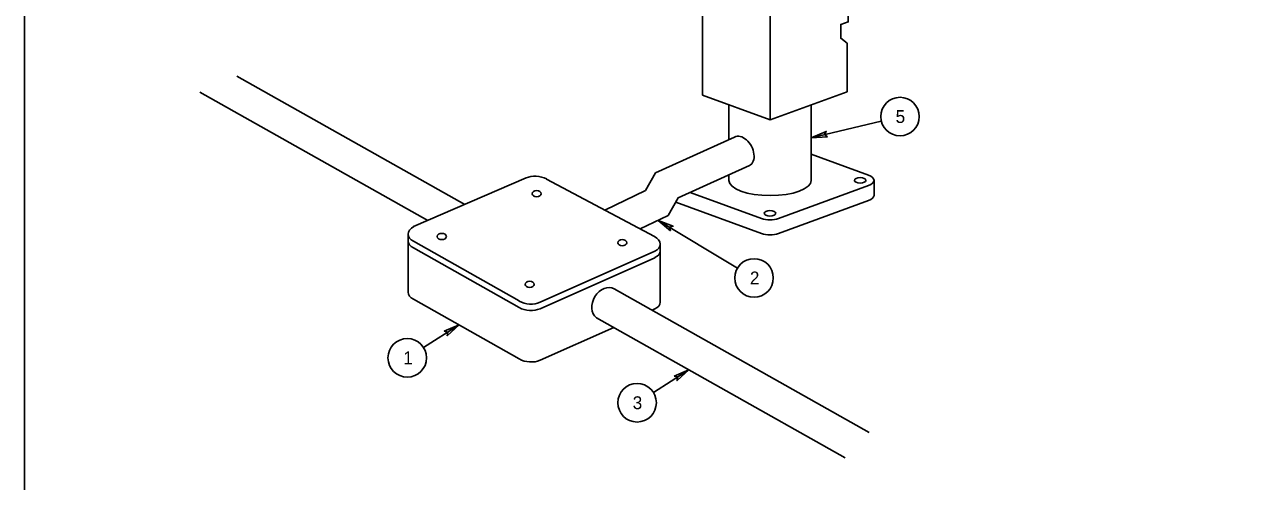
# Model space of a CAD drawing. Extents: x 99968 to 128667, y 90163 to 102182.
# Drawn here: x 120367 to 121516, y 100842 to 101269 of the extents above; entities that cross this region are included whole.
import ezdxf

# ---------------------------------------------------------------- set-up
doc = ezdxf.new("R2010")
doc.units = 0
doc.layers.add('Default', color=7, linetype='Continuous')
doc.layers.add('RD Standard Plans Active', color=7, linetype='Continuous')

msp = doc.modelspace()

# ---------------------------------------------------------------- linework, layer by layer
at = {"layer": 'Default'}
msp.add_lwpolyline([(120367.5, 102081.5), (123567.1, 102081.5), (123567.1, 99881.9), (120367.5, 99881.9)], close=True, dxfattribs=at)
at = {"layer": 'RD Standard Plans Active'}
for p, q in [((121064.2, 101179.7), (121064.2, 101323.2)), ((121000.9, 101202.7), (121000.9, 101290.2)), ((120778.8, 101100.6), (120565.8, 101220.5)), ((120744.4, 101085.7), (120531.4, 101205.6)), ((121025.7, 101161.1), (121025.7, 101193.7)), ((121102.7, 101123.1), (121102.7, 101193.7)), ((121168, 101178.5), (121102.7, 101162.9)), ((120731, 101079.9), (120836.2, 101125.4)), ((120855.2, 101124.4), (120956.2, 101070.7)), ((121025.7, 101123.1), (121025.7, 101128.2)), ((121161.3, 101123.1), (121161.3, 101109.1)), ((120989.6, 101111.9), (121056.2, 101087.6)), ((121072, 101087.6), (121156.2, 101118.2)), ((120976, 101102.8), (121056.2, 101073.5)), ((121072, 101073.5), (121156.2, 101104.2)), ((121033.8, 101041.3), (120959.6, 101085.8)), ((120725.8, 101066.5), (120725.8, 101072.9)), ((120725.8, 101066.5), (120725.8, 101018.7)), ((120829.6, 101010.5), (120730.8, 101066.3)), ((120961.4, 101057.3), (120961.4, 101063.7)), ((120829.6, 101004.4), (120730.8, 101060.2)), ((120956.4, 101057.1), (120849.2, 101009.4)), ((120956.4, 101050.9), (120849.2, 101003.2)), ((120961.4, 101057.3), (120961.4, 101009.5)), ((121156.8, 100887.7), (120918.5, 101021.9)), ((120829.6, 100956.4), (120730.8, 101012.3)), ((121134.4, 100864), (120902, 100994.9)), ((120956.4, 101003.1), (120953.9, 101002)), ((120740.3, 100967), (120773.6, 100988.1)), ((120918, 100985.9), (120849.2, 100955.2)), ((120955.1, 100925.2), (120988.4, 100946.3))]:
    msp.add_line(p, q, dxfattribs=at)
for points in [[(121136.1, 101205.8), (121136.1, 101205.9), (121136.1, 101251.1), (121130.2, 101255.8), (121130.2, 101268.8), (121137.3, 101271.1), (121137.3, 101318.2)], [(121000.9, 101202.7), (121064.2, 101179.7), (121136.1, 101205.8)], [(121000.9, 101202.7), (121064.2, 101179.7), (121136.1, 101205.8)], [(120909.8, 101095.4), (120947.7, 101113.6), (120957.1, 101130.1), (121030.9, 101163.4)], [(121102.7, 101147.5), (121102.7, 101147.5), (121156.2, 101128)], [(120942.8, 101077.8), (120968.8, 101090.3), (120978.2, 101106.8), (121044.9, 101136.9)]]:
    msp.add_lwpolyline(points, dxfattribs=at)
for points in [[(121117.7, 101163.9), (121102.7, 101162.9), (121116.6, 101168.8), (121114.9, 101165.8)], [(121117.7, 101163.9), (121102.7, 101162.9), (121116.6, 101168.8), (121114.9, 101165.8)], [(120971, 101076.1), (120959.6, 101085.8), (120973.6, 101080.3), (120970.3, 101079.4)], [(120971, 101076.1), (120959.6, 101085.8), (120973.6, 101080.3), (120970.3, 101079.4)], [(120759.7, 100982.3), (120773.6, 100988.1), (120762.4, 100978), (120763, 100981.4)], [(120759.7, 100982.3), (120773.6, 100988.1), (120762.4, 100978), (120763, 100981.4)], [(120974.5, 100940.4), (120988.4, 100946.3), (120977.2, 100936.2), (120977.8, 100939.6)], [(120974.5, 100940.4), (120988.4, 100946.3), (120977.2, 100936.2), (120977.8, 100939.6)]]:
    msp.add_lwpolyline(points, close=True, dxfattribs=at)
for centre in [(121185.6, 101182.7), (121049.2, 101032), (120725.1, 100957.4), (120939.9, 100915.5)]:
    msp.add_circle(centre, 18, dxfattribs=at)
for centre, major_axis, ratio, start_param, end_param in [((121037.9, 101150.2), (7, -13.3), 0.672452, 0, 3.141593), ((120845.7, 101115.5), (16.6, -1.7), 0.688835, 1.03751, 2.254184), ((121064.2, 101123.1), (38.5, 0), 0.369209, 3.141593, 6.283185), ((121148.3, 101123.1), (13, 0), 0.474581, 5.366721, 7.19959), ((121148.3, 101109.1), (13, 0), 0.474581, 5.366721, 6.283186), ((121064.1, 101092.4), (13, 0), 0.474581, 4.055853, 5.367363), ((120737.9, 101073.4), (-12, -1.2), 0.688835, 5.245375, 7.158687), ((121064.1, 101078.4), (13, 0), 0.474581, 4.055853, 5.367363), ((120737.9, 101067.3), (-12, -1.2), 0.688835, 6.224811, 7.158687), ((120949.4, 101064.2), (12, -1.2), 0.688835, 5.407684, 7.320995), ((120949.4, 101058.1), (12, -1.2), 0.688835, 5.407684, 6.34156), ((120737.9, 101019.4), (-12, -1.2), 0.688835, 6.224811, 7.158687), ((120910.7, 101008.1), (7.8, 13.8), 0.762301, 0, 3.050039), ((120839.5, 101019.2), (16.6, -1.7), 0.688835, 4.148158, 5.409043), ((120839.5, 101013.1), (16.6, -1.7), 0.688835, 4.148158, 5.409043), ((120949.4, 101010.2), (12, -1.2), 0.688835, 5.407684, 6.34156), ((120839.5, 100965.1), (16.6, -1.7), 0.688835, 4.148158, 5.409043)]:
    msp.add_ellipse(centre, major_axis=major_axis, ratio=ratio, start_param=start_param, end_param=end_param, dxfattribs=at)
for centre, major_axis, ratio in [((121148.3, 101123.1), (5.38, 0), 0.474581), ((120846, 101110.7), (4.23, 0), 0.688835), ((121064.1, 101092.4), (5.38, 0), 0.474581), ((120757.4, 101070.7), (4.23, 0), 0.688835), ((120926, 101064.9), (4.23, 0), 0.688835), ((120839.5, 101026), (4.23, 0), 0.688835)]:
    msp.add_ellipse(centre, major_axis=major_axis, ratio=ratio, dxfattribs=at)

# ---------------------------------------------------------------- texts
for s, p in [('5', (121181.5, 101176.7)), ('2', (121045.3, 101026)), ('1', (120721.3, 100951.4)), ('3', (120935.8, 100909.5))]:
    msp.add_text(s, height=12, dxfattribs=at).set_placement(p)

doc.saveas('drawing.dxf')
